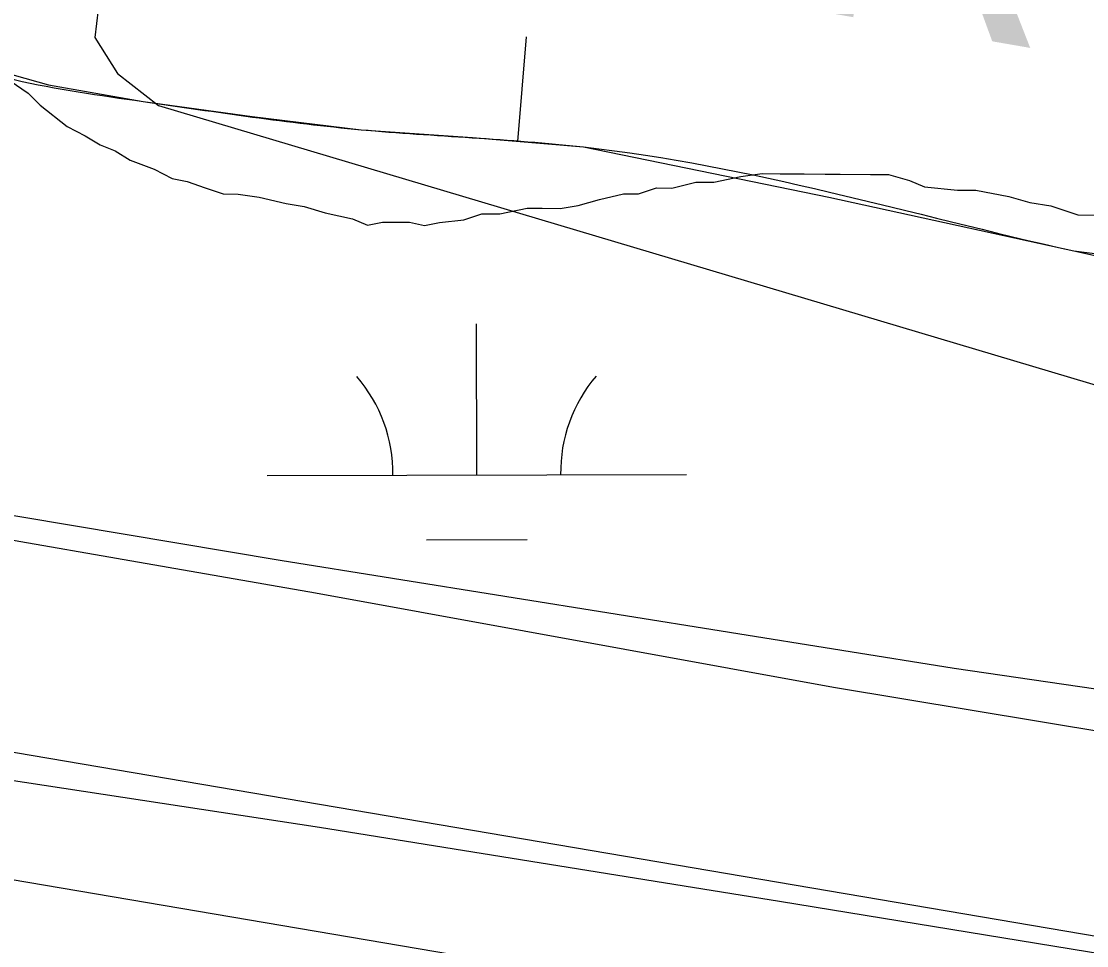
# Model space of a CAD drawing. Extents: x 3361039 to 3398939, y 576572 to 602007.
# Drawn here: x 3380077.5 to 3380331.6, y 585418.9 to 585639.2 of the extents above; entities that cross this region are included whole.
import ezdxf

# ---------------------------------------------------------------- set-up
doc = ezdxf.new("R2010")
doc.units = 0
for name, color, linetype in [('V-BORW-IDEN', 7, 'Continuous'), ('V-BORW-LINE', 7, 'Continuous'), ('V-FLOD-BASE', 7, 'Continuous'), ('V-LEVE-TOET', 7, 'Continuous'), ('V-SURV-LINE', 7, 'Continuous'), ('V-TOPO-MINR', 7, 'Continuous'), ('V-WETL-SWMP', 7, 'Continuous')]:
    doc.layers.add(name, color=color, linetype=linetype)

msp = doc.modelspace()

# ---------------------------------------------------------------- linework, layer by layer
at = {"layer": 'V-BORW-LINE'}
msp.add_line((3380195.96, 585610.55), (3380198.04, 585635.46), dxfattribs=at)
msp.add_lwpolyline([(3380061.94, 585630.2), (3380084.03, 585624.01), (3380106.57, 585620.06), (3380132.56, 585616.44), (3380158.59, 585613.34), (3380185.1, 585611.45), (3380211.56, 585609.24), (3380270.1, 585597.22), (3380328.5, 585584.44), (3380395.68, 585575.89)], dxfattribs=at)
msp.add_spline([(3380614.71, 585699.37), (3380933.86, 585658.54), (3380993.04, 585639.95), (3381254.35, 585610.74), (3381446.45, 585611.73), (3381541.77, 585605.37), (3381549.36, 585593.15), (3381561.17, 585557.92), (3381553.85, 585528.16), (3381521.69, 585492.26), (3381478.78, 585465.47), (3381435, 585451.58), (3381383.19, 585461.93), (3381059.18, 585470.07), (3380726.36, 585534.4), (3380328.5, 585584.44), (3380211.56, 585609.24), (3380158.59, 585613.34), (3380106.57, 585620.06), (3380047.44, 585636.22), (3380016.16, 585668.36), (3379997.02, 585709.42), (3379989.83, 585740.01), (3380003.9, 585755.26), (3380025.63, 585764.58), (3380071.77, 585772.23), (3380236.06, 585747.23), (3380349.15, 585718.45), (3380401.48, 585706.99), (3380505.12, 585707.23), (3380614.71, 585699.37)], degree=3, dxfattribs=at)
at = {"layer": 'V-FLOD-BASE'}
msp.add_lwpolyline([(3379467.57, 585560.65), (3379565.06, 585543.1), (3379657.91, 585528.45), (3379752.19, 585513.08), (3379857.57, 585494.75), (3379960.46, 585478.6), (3380050.06, 585462.18), (3380148.65, 585447.13), (3380258.35, 585429.5), (3380368.76, 585411.5), (3380489.92, 585391.99), (3380601.06, 585374.7), (3380698.19, 585356.79), (3380798.2, 585339.58), (3380877.41, 585324.67), (3380944.8, 585314.15), (3381010.79, 585307.22), (3381084.67, 585300.61), (3381166.12, 585297.52), (3381219.97, 585300.38), (3381239.73, 585302.75)], dxfattribs=at)
at = {"layer": 'V-LEVE-TOET'}
msp.add_lwpolyline([(3379397.5, 585621.12), (3379503.33, 585605.79), (3379608.52, 585591.73), (3379757.42, 585567.21), (3379889.21, 585546.63), (3380029.87, 585523.44), (3380147.71, 585502.95), (3380271.24, 585480.52), (3380403.02, 585458.66), (3380490.45, 585442.82), (3380636.79, 585417.06), (3380738.15, 585397.95), (3380883.88, 585374.73), (3380985.88, 585356.89), (3381077.79, 585347.36), (3381172.92, 585345.43), (3381282.06, 585350.37)], dxfattribs=at)
at = {"layer": 'V-SURV-LINE'}
for points in [[(3379186.95, 585615.89), (3380936.71, 585318.73)], [(3380931.69, 585289.15), (3379181.94, 585586.31)]]:
    msp.add_lwpolyline(points, dxfattribs=at)
at = {"layer": 'V-TOPO-MINR'}
msp.add_lwpolyline([(3380334.43, 585698.24), (3380297.29, 585695.9), (3380170.32, 585685.76), (3380151.53, 585682.36), (3380133.7, 585676.72), (3380117.31, 585667.71), (3380101.88, 585656.46), (3380096.29, 585645.41), (3380095.09, 585635.33), (3380100.47, 585626.72), (3380110.23, 585619.09), (3380463.66, 585513.81)], dxfattribs=at)
at = {"layer": 'V-WETL-SWMP'}
for p, q in [((3380186.15, 585531.07), (3380186.05, 585567.06)), ((3380136.15, 585530.93), (3380236.15, 585531.2)), ((3380174.19, 585515.6), (3380198.19, 585515.67))]:
    msp.add_line(p, q, dxfattribs=at)
for points in [[(3380818.32, 585497.71), (3380782.64, 585485.63), (3380760.65, 585473.46), (3380744.1, 585457.15), (3380739.92, 585446.22), (3380730.24, 585432.6), (3380719.92, 585425.83), (3380704.83, 585422.51), (3380680.17, 585419.94), (3380650.08, 585424.95), (3380487.37, 585457.58), (3380299.98, 585484.91), (3380139.27, 585510.68), (3380015.5, 585531.41), (3379897.88, 585550.71), (3379709.81, 585579.42), (3379588.8, 585602.86), (3379532.76, 585616.94), (3379428.13, 585634.11)], [(3380074.89, 585624.94), (3380079.17, 585622.04), (3380082.02, 585619.15), (3380088.45, 585614.08), (3380092.74, 585611.9), (3380096.31, 585609.72), (3380099.89, 585608.26), (3380103.46, 585606.08), (3380109.19, 585603.89), (3380113.48, 585601.7), (3380117.06, 585600.96), (3380121.36, 585599.49), (3380125.66, 585598.03), (3380129.25, 585598), (3380134.27, 585597.25), (3380140.72, 585595.77), (3380145.02, 585595.02), (3380150.03, 585593.55), (3380156.48, 585592.07), (3380160.06, 585590.61), (3380163.65, 585591.3), (3380170.11, 585591.26), (3380173.7, 585590.51), (3380177.29, 585591.2), (3380183.04, 585591.88), (3380187.35, 585593.29), (3380191.66, 585593.26), (3380198.13, 585594.65), (3380201.72, 585594.62), (3380206.02, 585594.59), (3380210.34, 585595.28), (3380215.37, 585596.68), (3380221.12, 585598.08), (3380224.71, 585598.05), (3380229.03, 585599.46)], [(3380229.03, 585599.46), (3380232.62, 585599.43), (3380238.37, 585600.83), (3380242.68, 585600.8), (3380249.14, 585602.19), (3380254.17, 585602.87), (3380258.48, 585602.84), (3380264.22, 585602.8), (3380269.25, 585602.76), (3380272.83, 585602.74), (3380280.01, 585602.69), (3380284.32, 585602.66), (3380289.33, 585601.19), (3380292.91, 585599.73), (3380300.8, 585598.95), (3380305.11, 585598.92), (3380312.99, 585597.43), (3380318.01, 585595.96), (3380323.03, 585595.21), (3380329.47, 585593.01), (3380334.5, 585592.97)]]:
    msp.add_lwpolyline(points, dxfattribs=at)
for centre, start, end in [((3380130.91, 585531.39), 359.3865, 40.9301), ((3380241.39, 585531.69), 139.3865, 180.9301)]:
    msp.add_arc(centre, 35.25, start, end, dxfattribs=at)

# ---------------------------------------------------------------- texts
at = {"layer": 'V-BORW-IDEN'}
msp.add_text('BORROW', height=64, rotation=350.1523, dxfattribs=at).set_placement((3380078.41, 585674.43))

doc.saveas('drawing.dxf')
